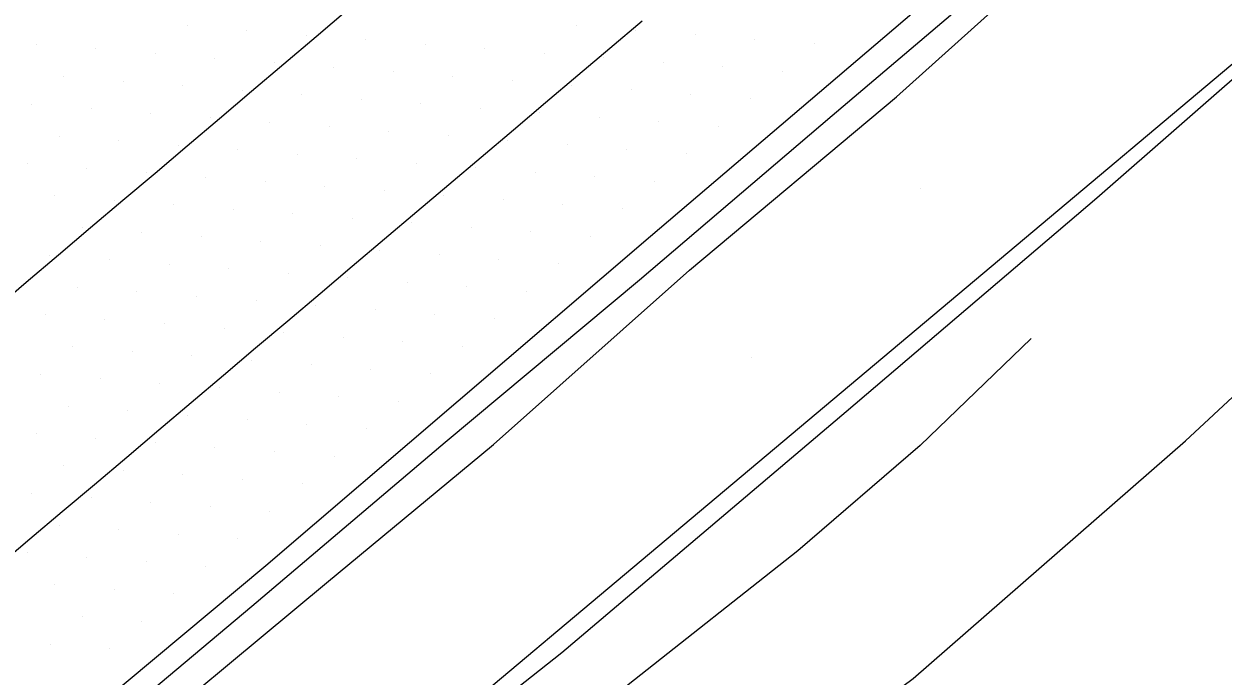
# Model space of a CAD drawing. Extents: x 1548934 to 1561348, y 809680 to 824075.
# Drawn here: x 1551686.9 to 1551757.9, y 810531.1 to 810569.7 of the extents above; entities that cross this region are included whole.
import ezdxf

# ---------------------------------------------------------------- set-up
doc = ezdxf.new("R2010")
doc.units = 0
for name, color, linetype in [('E_NCDOT_Vertical_Profile_Ground_Line', 7, 'Continuous'), ('Exist DTM QL2 LIDAR Elevation Point', 7, 'Continuous'), ('Exist DTM Scan Elevation Point', 7, 'Continuous'), ('Exist Guardrail', 7, 'Continuous'), ('Exist Vegetation Woods Line', 7, 'Continuous'), ('P_RDY_Terminator_Cell', 7, 'Continuous'), ('Pattern_8', 7, 'Continuous'), ('PH Exist DTM Breakline', 7, 'Continuous')]:
    doc.layers.add(name, color=color, linetype=linetype)

msp = doc.modelspace()

# ---------------------------------------------------------------- linework, layer by layer
at = {"layer": 'E_NCDOT_Vertical_Profile_Ground_Line'}
msp.add_lwpolyline([(1551472.114, 810348.455), (1551474.033, 810349.864), (1551485.635, 810359.04), (1551508.804, 810378.107), (1551532.171, 810396.944), (1551555.367, 810415.98), (1551578.48, 810435.112), (1551601.469, 810454.389), (1551624.767, 810473.305), (1551647.833, 810492.493), (1551655.173, 810499.148), (1551678.162, 810518.425), (1551701.203, 810537.641), (1551723.995, 810557.146), (1551746.83, 810576.602), (1551761.526, 810588.983)], dxfattribs=at)
at = {"layer": 'Exist DTM QL2 LIDAR Elevation Point'}
for p, q in [((1551739.998, 810559.976), (1551739.998, 810559.976)), ((1551729.997, 810549.975), (1551729.997, 810549.975)), ((1551749.999, 810539.974), (1551749.999, 810539.974))]:
    msp.add_line(p, q, dxfattribs=at)
at = {"layer": 'Exist DTM Scan Elevation Point'}
for p, q in [((1551696.538, 810569.586), (1551696.538, 810569.586)), ((1551700.063, 810569.318), (1551700.063, 810569.318)), ((1551719.585, 810569.608), (1551719.585, 810569.608)), ((1551723.111, 810569.341), (1551723.111, 810569.341)), ((1551703.588, 810569.05), (1551703.588, 810569.05)), ((1551707.114, 810568.783), (1551707.114, 810568.783)), ((1551726.637, 810569.074), (1551726.637, 810569.074)), ((1551730.162, 810568.807), (1551730.162, 810568.807)), ((1551687.592, 810568.492), (1551687.592, 810568.492)), ((1551691.117, 810568.224), (1551691.117, 810568.224)), ((1551694.642, 810567.957), (1551694.642, 810567.957)), ((1551710.639, 810568.515), (1551710.639, 810568.515)), ((1551714.164, 810568.247), (1551714.164, 810568.247)), ((1551717.689, 810567.98), (1551717.689, 810567.98)), ((1551733.688, 810568.54), (1551733.688, 810568.54)), ((1551698.167, 810567.689), (1551698.167, 810567.689)), ((1551701.692, 810567.421), (1551701.692, 810567.421)), ((1551705.217, 810567.154), (1551705.217, 810567.154)), ((1551721.214, 810567.712), (1551721.214, 810567.712)), ((1551724.74, 810567.445), (1551724.74, 810567.445)), ((1551728.266, 810567.178), (1551728.266, 810567.178)), ((1551689.22, 810566.595), (1551689.22, 810566.595)), ((1551708.742, 810566.886), (1551708.742, 810566.886)), ((1551712.268, 810566.619), (1551712.268, 810566.619)), ((1551731.792, 810566.911), (1551731.792, 810566.911)), ((1551692.745, 810566.328), (1551692.745, 810566.328)), ((1551696.27, 810566.06), (1551696.27, 810566.06)), ((1551699.796, 810565.792), (1551699.796, 810565.792)), ((1551715.793, 810566.351), (1551715.793, 810566.351)), ((1551719.318, 810566.083), (1551719.318, 810566.083)), ((1551722.844, 810565.816), (1551722.844, 810565.816)), ((1551703.321, 810565.525), (1551703.321, 810565.525)), ((1551706.846, 810565.257), (1551706.846, 810565.257)), ((1551726.37, 810565.549), (1551726.37, 810565.549)), ((1551729.896, 810565.282), (1551729.896, 810565.282)), ((1551687.324, 810564.966), (1551687.324, 810564.966)), ((1551690.849, 810564.699), (1551690.849, 810564.699)), ((1551694.374, 810564.431), (1551694.374, 810564.431)), ((1551710.371, 810564.99), (1551710.371, 810564.99)), ((1551713.897, 810564.722), (1551713.897, 810564.722)), ((1551717.422, 810564.455), (1551717.422, 810564.455)), ((1551697.899, 810564.163), (1551697.899, 810564.163)), ((1551701.425, 810563.896), (1551701.425, 810563.896)), ((1551704.95, 810563.628), (1551704.95, 810563.628)), ((1551720.948, 810564.187), (1551720.948, 810564.187)), ((1551724.474, 810563.92), (1551724.474, 810563.92)), ((1551728, 810563.653), (1551728, 810563.653)), ((1551688.953, 810563.07), (1551688.953, 810563.07)), ((1551708.475, 810563.361), (1551708.475, 810563.361)), ((1551712, 810563.093), (1551712, 810563.093)), ((1551692.478, 810562.802), (1551692.478, 810562.802)), ((1551696.003, 810562.535), (1551696.003, 810562.535)), ((1551699.528, 810562.267), (1551699.528, 810562.267)), ((1551715.526, 810562.826), (1551715.526, 810562.826)), ((1551719.051, 810562.558), (1551719.051, 810562.558)), ((1551722.577, 810562.291), (1551722.577, 810562.291)), ((1551703.053, 810561.999), (1551703.053, 810561.999)), ((1551706.579, 810561.732), (1551706.579, 810561.732)), ((1551710.104, 810561.464), (1551710.104, 810561.464)), ((1551726.103, 810562.025), (1551726.103, 810562.025)), ((1551687.056, 810561.441), (1551687.056, 810561.441)), ((1551690.581, 810561.173), (1551690.581, 810561.173)), ((1551694.106, 810560.906), (1551694.106, 810560.906)), ((1551713.629, 810561.197), (1551713.629, 810561.197)), ((1551717.155, 810560.93), (1551717.155, 810560.93)), ((1551697.632, 810560.638), (1551697.632, 810560.638)), ((1551701.157, 810560.37), (1551701.157, 810560.37)), ((1551704.682, 810560.103), (1551704.682, 810560.103)), ((1551720.681, 810560.662), (1551720.681, 810560.662)), ((1551724.207, 810560.396), (1551724.207, 810560.396)), ((1551688.685, 810559.544), (1551688.685, 810559.544)), ((1551708.208, 810559.835), (1551708.208, 810559.835)), ((1551711.733, 810559.568), (1551711.733, 810559.568)), ((1551692.21, 810559.277), (1551692.21, 810559.277)), ((1551695.735, 810559.009), (1551695.735, 810559.009)), ((1551699.261, 810558.741), (1551699.261, 810558.741)), ((1551715.259, 810559.301), (1551715.259, 810559.301)), ((1551718.785, 810559.034), (1551718.785, 810559.034)), ((1551722.31, 810558.767), (1551722.31, 810558.767)), ((1551702.786, 810558.474), (1551702.786, 810558.474)), ((1551706.311, 810558.206), (1551706.311, 810558.206)), ((1551709.837, 810557.939), (1551709.837, 810557.939)), ((1551690.314, 810557.648), (1551690.314, 810557.648)), ((1551693.839, 810557.38), (1551693.839, 810557.38)), ((1551713.362, 810557.672), (1551713.362, 810557.672)), ((1551716.888, 810557.405), (1551716.888, 810557.405)), ((1551697.364, 810557.113), (1551697.364, 810557.113)), ((1551700.889, 810556.845), (1551700.889, 810556.845)), ((1551704.415, 810556.578), (1551704.415, 810556.578)), ((1551720.414, 810557.138), (1551720.414, 810557.138)), ((1551688.417, 810556.019), (1551688.417, 810556.019)), ((1551707.94, 810556.31), (1551707.94, 810556.31)), ((1551711.466, 810556.043), (1551711.466, 810556.043)), ((1551714.992, 810555.776), (1551714.992, 810555.776)), ((1551691.943, 810555.751), (1551691.943, 810555.751)), ((1551695.468, 810555.484), (1551695.468, 810555.484)), ((1551698.993, 810555.216), (1551698.993, 810555.216)), ((1551718.518, 810555.509), (1551718.518, 810555.509)), ((1551702.518, 810554.949), (1551702.518, 810554.949)), ((1551706.044, 810554.681), (1551706.044, 810554.681)), ((1551709.57, 810554.414), (1551709.57, 810554.414)), ((1551690.046, 810554.122), (1551690.046, 810554.122)), ((1551693.571, 810553.855), (1551693.571, 810553.855)), ((1551713.095, 810554.147), (1551713.095, 810554.147)), ((1551716.621, 810553.88), (1551716.621, 810553.88)), ((1551697.097, 810553.587), (1551697.097, 810553.587)), ((1551700.622, 810553.32), (1551700.622, 810553.32)), ((1551704.147, 810553.052), (1551704.147, 810553.052)), ((1551688.15, 810552.493), (1551688.15, 810552.493)), ((1551691.675, 810552.226), (1551691.675, 810552.226)), ((1551707.673, 810552.785), (1551707.673, 810552.785)), ((1551711.199, 810552.518), (1551711.199, 810552.518)), ((1551714.725, 810552.251), (1551714.725, 810552.251)), ((1551695.2, 810551.958), (1551695.2, 810551.958)), ((1551698.726, 810551.691), (1551698.726, 810551.691)), ((1551702.251, 810551.423), (1551702.251, 810551.423)), ((1551705.777, 810551.156), (1551705.777, 810551.156)), ((1551709.303, 810550.889), (1551709.303, 810550.889)), ((1551689.779, 810550.597), (1551689.779, 810550.597)), ((1551693.304, 810550.329), (1551693.304, 810550.329)), ((1551712.829, 810550.622), (1551712.829, 810550.622)), ((1551696.829, 810550.062), (1551696.829, 810550.062)), ((1551700.355, 810549.794), (1551700.355, 810549.794)), ((1551703.88, 810549.527), (1551703.88, 810549.527)), ((1551687.882, 810548.968), (1551687.882, 810548.968)), ((1551691.408, 810548.7), (1551691.408, 810548.7)), ((1551707.406, 810549.26), (1551707.406, 810549.26)), ((1551710.932, 810548.993), (1551710.932, 810548.993)), ((1551694.933, 810548.433), (1551694.933, 810548.433)), ((1551698.458, 810548.165), (1551698.458, 810548.165)), ((1551701.984, 810547.898), (1551701.984, 810547.898)), ((1551705.51, 810547.631), (1551705.51, 810547.631)), ((1551709.036, 810547.364), (1551709.036, 810547.364)), ((1551689.511, 810547.071), (1551689.511, 810547.071)), ((1551693.037, 810546.804), (1551693.037, 810546.804)), ((1551696.562, 810546.536), (1551696.562, 810546.536)), ((1551700.088, 810546.269), (1551700.088, 810546.269)), ((1551703.613, 810546.002), (1551703.613, 810546.002)), ((1551687.615, 810545.442), (1551687.615, 810545.442)), ((1551691.14, 810545.175), (1551691.14, 810545.175)), ((1551707.139, 810545.735), (1551707.139, 810545.735)), ((1551694.666, 810544.908), (1551694.666, 810544.908)), ((1551698.191, 810544.64), (1551698.191, 810544.64)), ((1551701.717, 810544.373), (1551701.717, 810544.373)), ((1551705.243, 810544.106), (1551705.243, 810544.106)), ((1551689.244, 810543.546), (1551689.244, 810543.546)), ((1551692.769, 810543.279), (1551692.769, 810543.279)), ((1551696.295, 810543.011), (1551696.295, 810543.011)), ((1551699.821, 810542.744), (1551699.821, 810542.744)), ((1551703.347, 810542.477), (1551703.347, 810542.477)), ((1551687.347, 810541.917), (1551687.347, 810541.917)), ((1551690.873, 810541.65), (1551690.873, 810541.65)), ((1551694.398, 810541.382), (1551694.398, 810541.382)), ((1551697.924, 810541.115), (1551697.924, 810541.115)), ((1551701.45, 810540.848), (1551701.45, 810540.848)), ((1551688.976, 810540.021), (1551688.976, 810540.021)), ((1551692.502, 810539.754), (1551692.502, 810539.754)), ((1551696.028, 810539.486), (1551696.028, 810539.486)), ((1551699.554, 810539.219), (1551699.554, 810539.219)), ((1551687.08, 810538.392), (1551687.08, 810538.392)), ((1551690.606, 810538.125), (1551690.606, 810538.125)), ((1551694.132, 810537.857), (1551694.132, 810537.857)), ((1551697.657, 810537.59), (1551697.657, 810537.59)), ((1551688.709, 810536.496), (1551688.709, 810536.496)), ((1551692.235, 810536.229), (1551692.235, 810536.229)), ((1551695.761, 810535.962), (1551695.761, 810535.962)), ((1551690.339, 810534.6), (1551690.339, 810534.6)), ((1551693.865, 810534.333), (1551693.865, 810534.333)), ((1551688.442, 810532.971), (1551688.442, 810532.971)), ((1551691.968, 810532.704), (1551691.968, 810532.704))]:
    msp.add_line(p, q, dxfattribs=at)
at = {"layer": 'Exist Guardrail'}
msp.add_lwpolyline([(1551836.949, 810652.511), (1551825.603, 810642.663), (1551814.304, 810632.795), (1551803.028, 810622.9), (1551791.698, 810613.068), (1551780.38, 810603.222), (1551768.967, 810593.489), (1551757.545, 810583.774), (1551746.18, 810573.984), (1551734.763, 810564.256), (1551723.343, 810554.532), (1551711.83, 810544.916), (1551700.382, 810535.225), (1551688.895, 810525.579), (1551677.458, 810515.875), (1551665.987, 810506.209), (1551654.561, 810496.492), (1551643.261, 810486.626), (1551631.944, 810476.779)], dxfattribs=at)
at = {"layer": 'Exist Vegetation Woods Line'}
msp.add_lwpolyline([(1551671.935, 810478.896), (1551678.936, 810485.036), (1551691.521, 810495.944), (1551705.632, 810505.488), (1551720.634, 810516.911), (1551739.56, 810530.948), (1551755.694, 810545.03), (1551772.368, 810560.518), (1551783.985, 810570.733), (1551794.042, 810579.004), (1551814.087, 810591.36), (1551824.934, 810596.444), (1551834.417, 810597.573), (1551843.722, 810589.966)], dxfattribs=at)
at = {"layer": 'P_RDY_Terminator_Cell'}
for points in [[(1551685.102, 810552.802), (1551687.01, 810554.417), (1551688.918, 810556.033), (1551690.825, 810557.649), (1551692.733, 810559.265), (1551694.64, 810560.881), (1551696.548, 810562.497), (1551698.455, 810564.113), (1551700.363, 810565.729), (1551702.27, 810567.345), (1551704.178, 810568.961), (1551706.085, 810570.577)], [(1551723.502, 810569.875), (1551721.593, 810568.261), (1551719.685, 810566.646), (1551717.776, 810565.032), (1551715.867, 810563.417), (1551713.958, 810561.803), (1551712.05, 810560.188), (1551710.141, 810558.573), (1551708.232, 810556.959), (1551706.323, 810555.344), (1551704.415, 810553.73), (1551702.506, 810552.115), (1551700.597, 810550.501), (1551698.688, 810548.886), (1551696.78, 810547.272), (1551694.871, 810545.657), (1551692.962, 810544.043), (1551691.053, 810542.428), (1551689.145, 810540.814), (1551687.231, 810539.205), (1551685.317, 810537.597)]]:
    msp.add_lwpolyline(points, dxfattribs=at)
at = {"layer": 'Pattern_8'}
msp.add_lwpolyline([(1551527.646, 810373.589), (1551838.6, 810634.638)], dxfattribs=at)
at = {"layer": 'PH Exist DTM Breakline'}
for points in [[(1551677.801, 810514.194), (1551704.79, 810536.607), (1551714.693, 810544.806), (1551726.302, 810555.137), (1551738.567, 810565.39), (1551750.489, 810576.102), (1551765.337, 810588.667), (1551783.916, 810604.356), (1551801.937, 810619.218), (1551816.595, 810631.939), (1551830.654, 810643.324), (1551833.236, 810645.338)], [(1551838.161, 810634.862), (1551835.03, 810632.192), (1551826.858, 810627.437), (1551818.973, 810619.87), (1551807.947, 810609.79), (1551791.728, 810595.661), (1551781.296, 810586.556), (1551765.856, 810572.883), (1551750.438, 810559.398), (1551735.578, 810546.74), (1551718.733, 810532.477), (1551705.616, 810522.1), (1551696.068, 810514.791), (1551686.938, 810507.317)], [(1551746.536, 810551.076), (1551739.961, 810544.739), (1551732.716, 810538.52), (1551722.674, 810530.586), (1551706.708, 810516.785), (1551699.858, 810511.471), (1551690.443, 810504.13)]]:
    msp.add_lwpolyline(points, dxfattribs=at)

doc.saveas('drawing.dxf')
